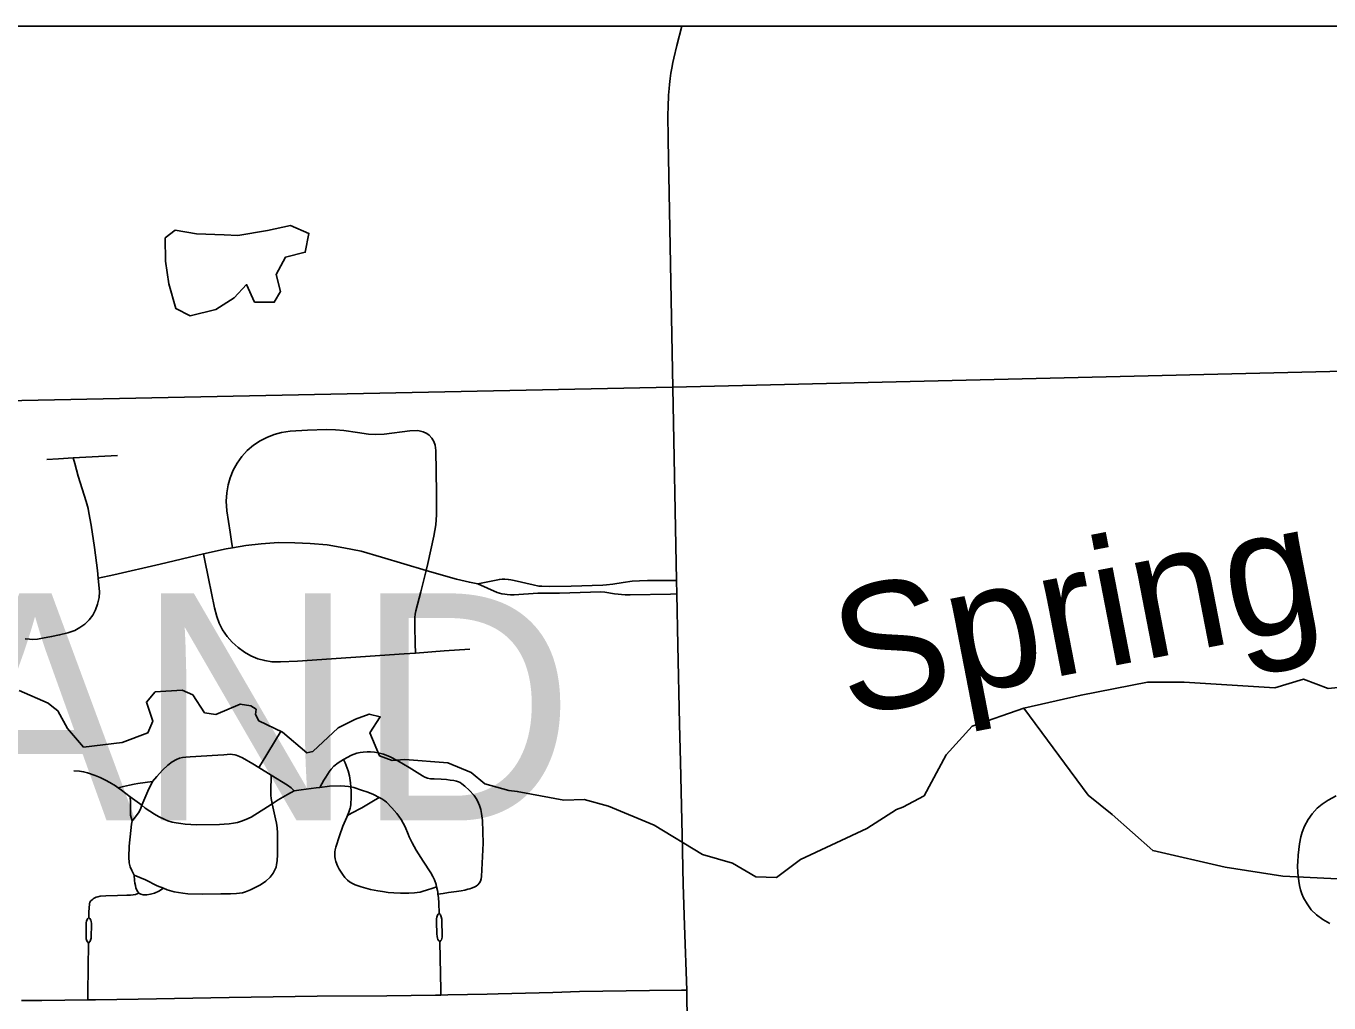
# Model space of a CAD drawing. Extents: x -6.4 to 34, y -4.2 to 22.
# Drawn here: x 4.949 to 5.927, y 20.167 to 20.9 of the extents above; entities that cross this region are included whole.
import ezdxf

# ---------------------------------------------------------------- set-up
doc = ezdxf.new("R2010")
doc.units = 0
for name, color, linetype in [('GM_X_Corporation', 7, 'Continuous'), ('GM_X_County_Road', 7, 'Continuous'), ('GM_X_Minor_Lake', 7, 'Continuous'), ('GM_X_Minor_River', 7, 'Continuous'), ('GM_X_Minor_River_Text', 7, 'Continuous'), ('GM_X_State_Route', 7, 'Continuous'), ('GM_X_Township_Road', 7, 'Continuous'), ('GM_X_Township_Text', 7, 'Continuous'), ('SH_Data', 7, 'Continuous')]:
    doc.layers.add(name, color=color, linetype=linetype)

msp = doc.modelspace()

# ---------------------------------------------------------------- linework, layer by layer
at = {"layer": 'GM_X_Corporation'}
for points in [[(6.94909, 20.9), (2.1, 20.9), (2.1, 20.56503), (2.26645, 20.56819), (3.35742, 20.58746), (3.41541, 20.58855), (3.62259, 20.59231), (3.72396, 20.59329), (3.72959, 20.59397), (3.74572, 20.59422), (3.74971, 20.59428), (5.43443, 20.62896), (6.20034, 20.64706)], [(6.20034, 20.64706), (5.43443, 20.62896), (3.74971, 20.59428), (3.74572, 20.59422), (3.72959, 20.59397), (3.72396, 20.59329), (3.62259, 20.59231), (3.41541, 20.58855), (3.35742, 20.58746), (2.26645, 20.56819), (2.1, 20.56503), (2.1, 15.81546)]]:
    msp.add_lwpolyline(points, dxfattribs=at)
at = {"layer": 'GM_X_County_Road'}
msp.add_lwpolyline([(4.94579, 20.1685), (4.96118, 20.16863), (4.99558, 20.16903), (5.00122, 20.16909), (5.03336, 20.16949), (5.10169, 20.17069), (5.16769, 20.17177), (5.21991, 20.17213), (5.25659, 20.17252), (5.26046, 20.17258), (5.2656, 20.17266), (5.29513, 20.17337), (5.30356, 20.17356), (5.34452, 20.17463), (5.3646, 20.17515), (5.41712, 20.17598), (5.44105, 20.17628), (5.445, 20.17632)], dxfattribs=at)
at = {"layer": 'GM_X_Minor_Lake'}
msp.add_line((5.1081, 20.74266), (5.09786, 20.74325), dxfattribs=at)
msp.add_lwpolyline([(5.09786, 20.74325), (5.07702, 20.74404), (5.06106, 20.74681), (5.05358, 20.74099), (5.05387, 20.72353), (5.05641, 20.70648), (5.06164, 20.68796), (5.07233, 20.68245), (5.09157, 20.68733), (5.10545, 20.69591), (5.11475, 20.70594), (5.12065, 20.69275), (5.13542, 20.69262), (5.14021, 20.70067), (5.13697, 20.71353), (5.14396, 20.72656), (5.15867, 20.73022), (5.16147, 20.74432), (5.14774, 20.75016), (5.13038, 20.74645), (5.1081, 20.74266)], dxfattribs=at)
at = {"layer": 'GM_X_Minor_River'}
for points in [[(4.96855, 20.38948), (4.97298, 20.38604), (4.98039, 20.37257), (4.99236, 20.35872), (5.02147, 20.36225), (5.04066, 20.3694), (5.04431, 20.3782), (5.03953, 20.39255), (5.04622, 20.40025), (5.06628, 20.40135), (5.07429, 20.39807), (5.08322, 20.38454), (5.09157, 20.38317), (5.11, 20.39107), (5.11798, 20.38968), (5.12181, 20.38709), (5.12149, 20.38329), (5.12384, 20.37839), (5.14178, 20.36996), (5.15983, 20.35431), (5.16436, 20.35552), (5.18339, 20.37331), (5.19654, 20.37961), (5.2067, 20.38357), (5.21507, 20.38144), (5.20731, 20.36953), (5.21441, 20.35219), (5.22393, 20.34855), (5.23339, 20.34946), (5.26562, 20.34697), (5.28316, 20.33967), (5.29353, 20.33111), (5.31141, 20.32609), (5.31786, 20.32544), (5.35281, 20.31881), (5.36795, 20.31944), (5.38621, 20.31443), (5.42053, 20.30019), (5.45687, 20.27802), (5.47932, 20.27156), (5.49691, 20.26122), (5.51245, 20.26072), (5.5304, 20.27431), (5.58002, 20.29755), (5.60251, 20.31198), (5.60703, 20.31357), (5.62318, 20.32219), (5.63973, 20.35285), (5.65907, 20.37444), (5.69786, 20.388), (5.74088, 20.39783), (5.79072, 20.4074), (5.81837, 20.40748), (5.88623, 20.4033), (5.90771, 20.40973), (5.92638, 20.40283), (5.94605, 20.40468)], [(4.94413, 20.40117), (4.96586, 20.3917), (4.96855, 20.38948)], [(5.69786, 20.388), (5.74626, 20.32273), (5.7643, 20.30823), (5.79466, 20.28101), (5.84902, 20.26863), (5.89231, 20.26176), (5.93855, 20.2595), (5.9545, 20.25711), (5.98205, 20.23934), (5.99688, 20.23617), (6.01383, 20.24177), (6.04707, 20.24726), (6.07019, 20.24613), (6.09076, 20.23888), (6.10194, 20.22654), (6.113, 20.22217), (6.14219, 20.22037), (6.1757, 20.20916), (6.18028, 20.20696), (6.19366, 20.19921), (6.21336, 20.17562), (6.234, 20.14065), (6.24534, 20.11844)]]:
    msp.add_lwpolyline(points, dxfattribs=at)
at = {"layer": 'GM_X_State_Route'}
msp.add_line((5.44518, 20.16832), (5.445, 20.17632), dxfattribs=at)
for points in [[(5.43107, 20.81541), (5.43088, 20.83323), (5.43096, 20.83941), (5.43137, 20.84823), (5.43171, 20.853), (5.43201, 20.85613), (5.43258, 20.86074), (5.43314, 20.86453), (5.4338, 20.86842), (5.4346, 20.87274), (5.43524, 20.87599), (5.43764, 20.88551), (5.44139, 20.9)], [(5.43463, 20.62841), (5.43108, 20.81441), (5.43107, 20.81541)], [(5.44212, 20.26769), (5.44186, 20.28144), (5.44115, 20.31463), (5.44032, 20.34745), (5.43946, 20.37623), (5.43825, 20.43512), (5.43757, 20.47373), (5.43739, 20.48385), (5.43463, 20.62841)], [(5.445, 20.17632), (5.4433, 20.22469), (5.44234, 20.2559), (5.44212, 20.26769)], [(5.45472, 19.70767), (5.45455, 19.71388), (5.45338, 19.75768), (5.45231, 19.81131), (5.45213, 19.82082), (5.45115, 19.86446), (5.45085, 19.87499), (5.45036, 19.89238), (5.44999, 19.91926), (5.44985, 19.93045), (5.44892, 19.96826), (5.44814, 20.01556), (5.44709, 20.07057), (5.44622, 20.12133), (5.44518, 20.16832)]]:
    msp.add_lwpolyline(points, dxfattribs=at)
at = {"layer": 'GM_X_Township_Road'}
for points in [[(5.10417, 20.50833), (5.10349, 20.51299), (5.10246, 20.52006), (5.09995, 20.53611), (5.09947, 20.54346), (5.09977, 20.54956), (5.1008, 20.55557), (5.10232, 20.56085), (5.10461, 20.56652), (5.10756, 20.57186), (5.11113, 20.57681), (5.11526, 20.5813), (5.11989, 20.58528), (5.12495, 20.5887), (5.12981, 20.59124), (5.13549, 20.59344), (5.14081, 20.5948), (5.1475, 20.59577), (5.16048, 20.59658), (5.17473, 20.59703), (5.18151, 20.59684), (5.18763, 20.59631), (5.19806, 20.59477), (5.20614, 20.59372), (5.21179, 20.59344), (5.21807, 20.59372), (5.23727, 20.59616), (5.2433, 20.5963), (5.24732, 20.5955), (5.24992, 20.59424), (5.25176, 20.59288), (5.25372, 20.59075), (5.25519, 20.58825), (5.25616, 20.58548), (5.25679, 20.58134), (5.25732, 20.54969), (5.25718, 20.53296), (5.25666, 20.52559), (5.2553, 20.51706), (5.25071, 20.49648), (5.24945, 20.49139), (5.24551, 20.47535), (5.24169, 20.46096), (5.24115, 20.4585), (5.24087, 20.45604), (5.2409, 20.44952), (5.24121, 20.43642), (5.24138, 20.42932)], [(4.96477, 20.57472), (4.97357, 20.5752), (4.98468, 20.57581), (5.01776, 20.57762)], [(5.00345, 20.48547), (5.00284, 20.49119), (5.00053, 20.50855), (4.99799, 20.52534), (4.99643, 20.53451), (4.99577, 20.53779), (4.99441, 20.54317), (4.98843, 20.56214), (4.98581, 20.5717), (4.98468, 20.57581)], [(5.00345, 20.48547), (5.01505, 20.48804), (5.04979, 20.49617), (5.08243, 20.50384), (5.09942, 20.50751), (5.10417, 20.50833), (5.11407, 20.51004), (5.12573, 20.51143), (5.1387, 20.51224), (5.151, 20.51201), (5.1623, 20.51157), (5.17511, 20.51049), (5.18765, 20.50836), (5.20064, 20.50571), (5.21592, 20.50127), (5.24945, 20.49139), (5.26077, 20.48794), (5.27219, 20.48483), (5.28196, 20.48252), (5.28817, 20.48139)], [(5.08243, 20.50384), (5.08322, 20.49998), (5.08623, 20.48531), (5.09053, 20.46337), (5.0923, 20.45683), (5.09423, 20.45169), (5.09675, 20.44682), (5.10018, 20.44177), (5.10377, 20.43761), (5.10827, 20.43347), (5.1132, 20.42987), (5.118, 20.4272), (5.12305, 20.42508), (5.12833, 20.42364), (5.13375, 20.42284), (5.14013, 20.42263), (5.15284, 20.42331), (5.23293, 20.42872), (5.24138, 20.42932), (5.26299, 20.43088), (5.28225, 20.43212)], [(4.94855, 20.43998), (4.95183, 20.4397), (4.95442, 20.43957), (4.9577, 20.43983), (4.96167, 20.44052), (4.96836, 20.44174), (4.97438, 20.44297), (4.98067, 20.44461), (4.98576, 20.44626), (4.98968, 20.44841), (4.99329, 20.45106), (4.99651, 20.45418), (4.99925, 20.45774), (5.00143, 20.46168), (5.00296, 20.4659), (5.00398, 20.47091), (5.00427, 20.4754), (5.00345, 20.48547)], [(5.28817, 20.48139), (5.30446, 20.48454), (5.30654, 20.48483), (5.30843, 20.48483), (5.31111, 20.48465), (5.31289, 20.48428), (5.31562, 20.48367), (5.32981, 20.48047), (5.33413, 20.47963), (5.33637, 20.47945), (5.34206, 20.47934), (5.35835, 20.47945), (5.38212, 20.48027), (5.38483, 20.48046), (5.38955, 20.48115), (5.39739, 20.48235), (5.40405, 20.4832), (5.40945, 20.48351), (5.41545, 20.48376), (5.43739, 20.48385)], [(5.28817, 20.48139), (5.30279, 20.47484), (5.30627, 20.47378), (5.30844, 20.47344), (5.31015, 20.47327), (5.31274, 20.4731), (5.31541, 20.47301), (5.33318, 20.47429), (5.33525, 20.4743), (5.34942, 20.47433), (5.38057, 20.4752), (5.38362, 20.47494), (5.3909, 20.47385), (5.39871, 20.47312), (5.40265, 20.47299), (5.43271, 20.47363), (5.43757, 20.47373)], [(5.12389, 20.34345), (5.12555, 20.34619), (5.14062, 20.37088)], [(5.16976, 20.32849), (5.17273, 20.33402), (5.17414, 20.33628), (5.17531, 20.33815), (5.17671, 20.34025), (5.17829, 20.34226), (5.1803, 20.34438), (5.1835, 20.34703), (5.18731, 20.34952), (5.19339, 20.3526), (5.19533, 20.35351), (5.1974, 20.35414), (5.19991, 20.35466), (5.20225, 20.35488), (5.20517, 20.35505), (5.2078, 20.3551), (5.21066, 20.35494), (5.21352, 20.35453), (5.21746, 20.35339), (5.22203, 20.35159), (5.22812, 20.34851), (5.23662, 20.34337), (5.24661, 20.33706), (5.2485, 20.3361), (5.25053, 20.33532), (5.25268, 20.33495), (5.25546, 20.33481), (5.26063, 20.3346), (5.26463, 20.33431), (5.26755, 20.33402), (5.27034, 20.33356), (5.27214, 20.3332), (5.27371, 20.3327), (5.27486, 20.33207), (5.27623, 20.33127), (5.27858, 20.32932), (5.2817, 20.3265), (5.28537, 20.32231), (5.28739, 20.31931), (5.28871, 20.31671), (5.28956, 20.31483), (5.2905, 20.31189), (5.29101, 20.30887), (5.29162, 20.30354), (5.29222, 20.28665), (5.29186, 20.27663), (5.29107, 20.26171), (5.29082, 20.25985), (5.29031, 20.25816), (5.28938, 20.25672), (5.28812, 20.25537), (5.2871, 20.25445), (5.2855, 20.2536), (5.28355, 20.25276), (5.28221, 20.25234), (5.28075, 20.25201), (5.27849, 20.25142), (5.27562, 20.25083), (5.27216, 20.25032), (5.26622, 20.24947), (5.26219, 20.24894), (5.25828, 20.24843)], [(5.03601, 20.31504), (5.04065, 20.3256), (5.04418, 20.33298), (5.04732, 20.3367), (5.05149, 20.34132), (5.05573, 20.34513), (5.05894, 20.34772), (5.06213, 20.34954), (5.06448, 20.35032), (5.06657, 20.35084), (5.06911, 20.35116), (5.07232, 20.35141), (5.09325, 20.35276), (5.09756, 20.35304), (5.10016, 20.35322), (5.10298, 20.35331), (5.10408, 20.35323), (5.1059, 20.35297), (5.1069, 20.35271), (5.10932, 20.35176), (5.11162, 20.35072), (5.11944, 20.34621), (5.12389, 20.34345), (5.13324, 20.33766), (5.14529, 20.33019), (5.14826, 20.32812), (5.15052, 20.32593)], [(5.2573, 20.25388), (5.25457, 20.25293), (5.24966, 20.25122), (5.24732, 20.25051), (5.24486, 20.24995), (5.24267, 20.2496), (5.24062, 20.24937), (5.23648, 20.24907), (5.23368, 20.24898), (5.23017, 20.24896), (5.22508, 20.24925), (5.22104, 20.24968), (5.21658, 20.25033), (5.2131, 20.25084), (5.20767, 20.25192), (5.20071, 20.25382), (5.19627, 20.25531), (5.19415, 20.25634), (5.19193, 20.2577), (5.19056, 20.25875), (5.18852, 20.26095), (5.18659, 20.26343), (5.18425, 20.26715), (5.183, 20.2696), (5.18166, 20.2729), (5.1812, 20.27489), (5.18099, 20.27669), (5.18094, 20.27863), (5.181, 20.28002), (5.18115, 20.28166), (5.18161, 20.28365), (5.18431, 20.29202), (5.18704, 20.29942), (5.18993, 20.30612), (5.19049, 20.30735), (5.19146, 20.30989), (5.19239, 20.3128), (5.19259, 20.3138), (5.19288, 20.31562), (5.19301, 20.31702), (5.19318, 20.31961), (5.19329, 20.3256), (5.19298, 20.32884), (5.1927, 20.33189), (5.19182, 20.33712), (5.19089, 20.34094), (5.18856, 20.34702), (5.18731, 20.34952)], [(4.98505, 20.34092), (4.98927, 20.3407), (4.99238, 20.34017), (4.99521, 20.33945), (5.001, 20.33748), (5.00474, 20.33585), (5.00887, 20.33397), (5.01211, 20.33222), (5.01627, 20.32953), (5.01838, 20.32806), (5.02091, 20.3263), (5.02734, 20.32148), (5.03601, 20.31504), (5.03869, 20.31289), (5.04549, 20.3084), (5.04856, 20.30669), (5.05342, 20.30426), (5.05574, 20.30343), (5.05895, 20.30246), (5.06188, 20.3019), (5.06542, 20.30129), (5.06873, 20.3009), (5.07297, 20.3005), (5.07689, 20.3004), (5.09435, 20.30066), (5.09798, 20.3008), (5.10172, 20.30119), (5.10484, 20.30157), (5.1078, 20.30219), (5.11092, 20.30313), (5.11427, 20.30438), (5.11817, 20.30624), (5.13041, 20.31379), (5.13403, 20.31616), (5.13851, 20.31908), (5.14553, 20.32313), (5.15052, 20.32593), (5.15558, 20.32663), (5.16688, 20.32818), (5.16976, 20.32849), (5.17702, 20.32929), (5.18502, 20.32957), (5.18831, 20.32949), (5.19111, 20.32923), (5.19298, 20.32884), (5.19525, 20.32837), (5.20086, 20.32652), (5.20579, 20.32486), (5.20991, 20.32305), (5.21427, 20.32088), (5.21621, 20.31991), (5.21855, 20.31834), (5.2196, 20.31747), (5.22375, 20.31311), (5.22747, 20.30879), (5.22891, 20.30684), (5.23066, 20.30431), (5.2336, 20.29893), (5.23608, 20.29327), (5.23683, 20.29128), (5.23901, 20.28676), (5.24197, 20.28138), (5.24733, 20.27304), (5.25292, 20.26428), (5.25442, 20.26166), (5.25564, 20.25905), (5.25687, 20.25551), (5.2573, 20.25388), (5.2579, 20.25102), (5.2581, 20.24982), (5.25828, 20.24843), (5.25864, 20.24581), (5.25894, 20.24166), (5.25913, 20.23405)], [(5.13403, 20.31616), (5.13368, 20.31776), (5.13321, 20.3201), (5.13298, 20.32259), (5.13299, 20.3286), (5.13315, 20.33428), (5.13324, 20.33766)], [(5.01838, 20.32806), (5.02227, 20.32914), (5.02679, 20.33015), (5.0303, 20.33085), (5.03309, 20.33129), (5.04418, 20.33298)], [(5.03601, 20.31504), (5.0351, 20.31224), (5.03358, 20.30943), (5.03039, 20.30508), (5.02874, 20.30333), (5.02836, 20.30096), (5.02784, 20.29609), (5.02657, 20.28437), (5.02623, 20.27622), (5.02663, 20.27177), (5.02736, 20.26885), (5.02848, 20.26613), (5.03027, 20.26261), (5.03878, 20.25907), (5.04765, 20.25467), (5.0523, 20.25274), (5.05504, 20.2516), (5.06033, 20.25015), (5.06699, 20.24896), (5.07059, 20.24866), (5.08154, 20.24837), (5.09545, 20.24847), (5.10274, 20.2486), (5.10726, 20.24878), (5.10951, 20.24897), (5.11158, 20.2493), (5.11391, 20.25006), (5.1177, 20.25157), (5.12021, 20.25294), (5.12505, 20.25541), (5.12917, 20.25811), (5.13249, 20.26115), (5.13462, 20.26406), (5.13544, 20.26548), (5.13681, 20.2687), (5.1372, 20.27057), (5.13763, 20.27334), (5.13779, 20.27811), (5.13779, 20.28688), (5.13781, 20.29443), (5.13754, 20.29824), (5.13706, 20.30163), (5.13653, 20.30485), (5.13403, 20.31616)], [(5.02874, 20.30333), (5.02805, 20.30579), (5.02772, 20.30756), (5.02762, 20.30896), (5.02748, 20.31752), (5.02734, 20.32148)], [(5.19049, 20.30735), (5.19356, 20.30901), (5.2012, 20.31317), (5.20869, 20.31759), (5.21427, 20.32088)], [(5.93225, 20.32213), (5.92628, 20.319), (5.92174, 20.31595), (5.91807, 20.31277), (5.91439, 20.30872), (5.91121, 20.30426), (5.90857, 20.29947), (5.90684, 20.29495), (5.90587, 20.29144), (5.90478, 20.28608), (5.9042, 20.28183), (5.90373, 20.27756), (5.90346, 20.2727), (5.9034, 20.26976), (5.90367, 20.26433), (5.90432, 20.25805), (5.90483, 20.25474), (5.90559, 20.25157), (5.9066, 20.24865), (5.90785, 20.24561), (5.91047, 20.24098), (5.91363, 20.23667), (5.91744, 20.23285), (5.92232, 20.2293), (5.92766, 20.22641)], [(5.03027, 20.26261), (5.03066, 20.25864), (5.03093, 20.25665), (5.03126, 20.25479), (5.03172, 20.25313), (5.03238, 20.25134), (5.03304, 20.25008), (5.03384, 20.24896), (5.03523, 20.24836), (5.03702, 20.24789), (5.03862, 20.24776), (5.03987, 20.24789), (5.04264, 20.24836), (5.04563, 20.2492), (5.04896, 20.25067), (5.0523, 20.25274)], [(4.99644, 20.23082), (4.99642, 20.23478), (4.99674, 20.24104), (4.99712, 20.2422), (4.99789, 20.24326), (4.99876, 20.24413), (4.99953, 20.24471), (5.00045, 20.24533), (5.00175, 20.246), (5.0032, 20.24643), (5.00479, 20.24673), (5.009, 20.24708), (5.01773, 20.24727), (5.02482, 20.2475), (5.02754, 20.24763), (5.02953, 20.24783), (5.03132, 20.24816), (5.03384, 20.24896)], [(4.99602, 20.21157), (4.99494, 20.21329), (4.99442, 20.21477), (4.99439, 20.2267), (4.99455, 20.22815), (4.99506, 20.2294), (4.99564, 20.23008), (4.99644, 20.23082)], [(4.99602, 20.21157), (4.99728, 20.213), (4.99768, 20.2138), (4.99799, 20.2154), (4.99829, 20.22641), (4.99819, 20.22785), (4.99792, 20.22891), (4.99718, 20.23002), (4.99644, 20.23082)], [(5.25913, 20.23405), (5.25853, 20.23332), (5.25805, 20.23266), (5.25767, 20.23191), (5.25748, 20.23113), (5.25731, 20.22971), (5.25723, 20.22735), (5.25743, 20.21865), (5.25765, 20.21651), (5.25789, 20.21531), (5.25834, 20.21418), (5.25897, 20.21323), (5.25975, 20.21254)], [(5.25913, 20.23405), (5.25976, 20.23341), (5.26023, 20.23276), (5.26054, 20.23209), (5.26079, 20.23137), (5.2611, 20.22954), (5.26128, 20.22762), (5.26149, 20.21783), (5.26137, 20.2161), (5.26122, 20.21512), (5.26094, 20.21409), (5.26053, 20.2135), (5.25975, 20.21254)], [(4.99558, 20.16903), (4.99564, 20.17445), (4.99602, 20.21157)], [(5.25975, 20.21254), (5.2604, 20.17621), (5.26046, 20.17258)]]:
    msp.add_lwpolyline(points, dxfattribs=at)
at = {"layer": 'SH_Data'}
msp.add_line((2.1, 20.9), (8.9, 20.9), dxfattribs=at)

# ---------------------------------------------------------------- texts
at = {"layer": 'GM_X_Minor_River_Text'}
msp.add_text('Spring', height=0.094746, rotation=10.97845, dxfattribs=at).set_placement((5.56564, 20.38097))
at = {"layer": 'GM_X_Township_Text'}
msp.add_text('HOWLAND', height=0.170455, rotation=0.00001, dxfattribs=at).set_placement((4.19592, 20.30366))

doc.saveas('drawing.dxf')
